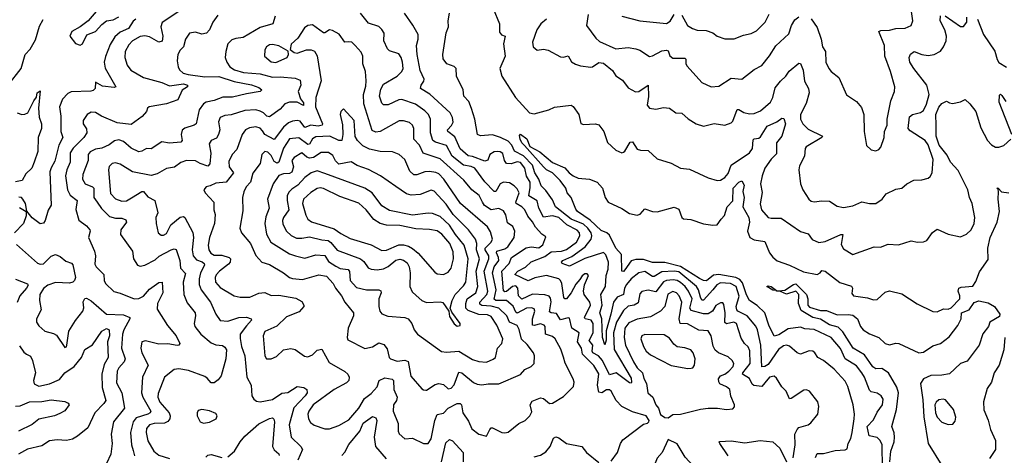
# Model space of a CAD drawing. Extents: x 1603745 to 1745082, y 385868 to 533966.
# Tile 354 of 646: x 1726261 to 1732660, y 418738 to 421572. Entities that reach past the tile are written whole.
import ezdxf

# ---------------------------------------------------------------- set-up
doc = ezdxf.new("R2010")
doc.units = 0

msp = doc.modelspace()

# ---------------------------------------------------------------- linework, layer by layer
at = {"layer": '0CON20XD'}
for points in [[(1727385.6, 421685), (1727186.4, 421553.6), (1727179.7, 421525), (1727192.6, 421465), (1727188, 421432), (1727165, 421426.4), (1727105, 421460.8), (1727075, 421467.9), (1727045, 421461.8), (1726995, 421434), (1726970.6, 421409.4), (1726945.8, 421365), (1726945.3, 421325), (1726958.8, 421275), (1726983.6, 421243.6), (1727065, 421195.6), (1727185, 421163.3), (1727235, 421140.8), (1727325, 421154.5), (1727351.4, 421145), (1727352.5, 421135), (1727316.7, 421113.3), (1727290, 421050), (1727215.9, 421024.1), (1727102.5, 421005), (1727092.9, 420997.1), (1727085.8, 420974.2), (1727057.8, 420942.2), (1726985, 420890.4), (1726895, 420900.8), (1726792.9, 420945), (1726755, 420968.5), (1726725, 420970.6), (1726700.8, 420955), (1726674, 420915), (1726673.8, 420895), (1726695, 420862.5), (1726697.8, 420835), (1726678.8, 420805), (1726607.8, 420735), (1726589.5, 420705), (1726590.3, 420645), (1726567.6, 420595), (1726559.3, 420555), (1726571.1, 420465), (1726590, 420430), (1726634.2, 420395), (1726626.1, 420336.1), (1726645, 420266.7), (1726695, 420230), (1726716.9, 420205), (1726720, 420195), (1726707.8, 420155), (1726748.6, 420065), (1726753.6, 420035), (1726750.3, 419980.3), (1726757.3, 419965), (1726808.9, 419915), (1726810, 419875), (1726818.5, 419855), (1726873.3, 419803.3), (1726915, 419793.1), (1727006.2, 419756.2), (1727035, 419758.2), (1727065, 419773.2), (1727105, 419818.7), (1727165, 419861.1), (1727187.1, 419865), (1727190.6, 419795), (1727156.9, 419725), (1727155, 419688.8), (1727222.9, 419582.9), (1727279.1, 419515), (1727302, 419465), (1727295.6, 419454.4), (1727285, 419452.2), (1727225, 419463.5), (1727165, 419460.8), (1727077.9, 419482.1), (1727054.6, 419475.4), (1727048.4, 419435), (1727054.2, 419405), (1727095.8, 419325), (1727060, 419245), (1727052.5, 419145), (1727061.8, 419115), (1727113.4, 419025), (1727109.2, 419015), (1727093.6, 419006.4), (1727018, 418982), (1726998.9, 418955), (1726980.5, 418885), (1726988.9, 418805), (1726999.6, 418769.6)], [(1729337.5, 421645), (1729380, 421545), (1729379.8, 421489.8), (1729392.7, 421472.7), (1729415.7, 421465), (1729405.3, 421415), (1729415.4, 421334.6), (1729380.9, 421255), (1729394.8, 421204.8), (1729482.9, 421065), (1729575, 420965.5), (1729605, 420959.2), (1729700, 420985), (1729737.3, 421002.7), (1729845.8, 421015.8), (1729857.9, 421007.9), (1729895.8, 420955), (1729907.5, 420897.5), (1729925, 420889.2), (1730004.1, 420894.1), (1730025, 420888), (1730057.3, 420845), (1730082.4, 420772.4), (1730135, 420723.3), (1730175, 420706.7), (1730185, 420710), (1730195, 420716.7), (1730228.8, 420775), (1730245, 420777.5), (1730275, 420730.6), (1730295, 420722.5), (1730345, 420720), (1730405, 420667.1), (1730495, 420638.9), (1730555, 420605.6), (1730615, 420600), (1730735, 420542.5), (1730795, 420525.7), (1730815, 420527.1), (1730845, 420544.5), (1730865, 420571.4), (1730886.2, 420625), (1731005, 420705.3), (1731023.8, 420733.8), (1731028.9, 420791.1), (1731035, 420797.5), (1731065, 420800.9), (1731075, 420810.4), (1731119.8, 420880.2), (1731181.9, 420908.1), (1731215, 420931.1), (1731228.4, 420928.4), (1731237.6, 420895), (1731214.4, 420815), (1731179.5, 420770.5), (1731180.1, 420699.9), (1731144.6, 420665.4), (1731104.7, 420605), (1731085.9, 420555), (1731075.3, 420505), (1731086.7, 420446.7), (1731074.6, 420374.6), (1731083.1, 420335), (1731125.4, 420285.4), (1731145, 420280), (1731210.8, 420280.8), (1731335, 420193.1), (1731385, 420178.6), (1731412.4, 420142.4), (1731455, 420123.3), (1731495, 420127.7), (1731598.8, 420175), (1731611.2, 420175), (1731601.1, 420108.9), (1731615, 420080.8), (1731675, 420043.8), (1731815, 420094.2), (1731855, 420092.5), (1731905, 420111.2), (1731973.6, 420106.4), (1732055, 420134), (1732096.1, 420123.9), (1732135, 420126.2), (1732156.7, 420135), (1732193.4, 420186.6), (1732225, 420210), (1732295, 420176.9), (1732375, 420160), (1732415, 420175.8), (1732445, 420204), (1732465, 420246.7), (1732469.2, 420285), (1732450.9, 420375), (1732433.5, 420415), (1732423.1, 420465), (1732361.4, 420591.4), (1732310.8, 420645), (1732289.5, 420689.5), (1732236.5, 420755), (1732217.3, 420815), (1732217.5, 420885), (1732214.7, 420955), (1732235, 421002.9), (1732255, 421026), (1732285, 421042.5), (1732305, 421030), (1732323, 421027), (1732375, 421036.7), (1732405, 421052.5), (1732436, 421025), (1732475.5, 420975), (1732507.4, 420867.4), (1732551.1, 420785), (1732577.7, 420757.7), (1732603.5, 420743.5), (1732625, 420742.5), (1732656.3, 420753.7), (1732702.9, 420795)], [(1731405, 421578), (1731445, 421520.8), (1731470, 421445), (1731479.2, 421395), (1731498.2, 421365), (1731501.1, 421295), (1731520.6, 421255), (1731535, 421235.8), (1731585, 421196.2), (1731635, 421083.3), (1731700.3, 421040.3), (1731731.3, 421001.3), (1731746.9, 420955), (1731750, 420845), (1731764.1, 420754.1), (1731795, 420726.2), (1731825, 420718.8), (1731845, 420726.7), (1731856.8, 420743.2), (1731879.2, 420805), (1731881.4, 420845), (1731899.1, 420885), (1731900, 420925), (1731922.9, 421045), (1731946, 421105), (1731949.2, 421135), (1731920.9, 421235), (1731883.8, 421335), (1731882.5, 421405), (1731844, 421495), (1731858, 421502), (1731915, 421503.8), (1731955, 421514.2), (1732015, 421516.6), (1732055.7, 421535), (1732066.2, 421563.8), (1732052.8, 421655)], [(1726185.5, 421145), (1726270, 421255), (1726297.3, 421345), (1726330.4, 421379.6), (1726365, 421440), (1726389.7, 421530.3), (1726413.3, 421573.3)], [(1727015.6, 421575), (1726997.9, 421562.1), (1726968.2, 421515), (1726915, 421490.9), (1726880.4, 421459.6), (1726848.5, 421411.5), (1726818.1, 421331.9), (1726811.2, 421295), (1726816.8, 421256.8), (1726885.7, 421135), (1726875, 421130), (1726800.4, 421140.4), (1726755, 421166), (1726750.8, 421125), (1726738.5, 421111.5), (1726723.5, 421106.5), (1726595, 421102.4), (1726575, 421092.1), (1726538.5, 421055), (1726519.3, 421005), (1726528.2, 420945), (1726529.6, 420845), (1726542.3, 420805), (1726514.8, 420755.2), (1726489, 420651), (1726465, 420608.1), (1726458, 420582), (1726466.4, 420365), (1726447.2, 420332.8), (1726427.5, 420265), (1726415, 420248.8), (1726395, 420244.2), (1726342.5, 420282.5), (1726306.7, 420326.7), (1726298.2, 420375), (1726282.5, 420405), (1726274, 420415), (1726255, 420417.1)], [(1726758.1, 421625), (1726706.4, 421563.6), (1726654.7, 421525.3), (1726599.2, 421495), (1726586.5, 421465), (1726625, 421416.6), (1726655, 421405.3), (1726670, 421415), (1726697.5, 421472.5), (1726754.8, 421495.2), (1726795, 421540.4), (1726825, 421563.5), (1726868.7, 421571.3), (1726905, 421590.6)], [(1727549.7, 421600.3), (1727515.5, 421555), (1727495, 421506), (1727476.1, 421483.9), (1727445, 421476.9), (1727405, 421490), (1727365, 421484.3), (1727338.2, 421445), (1727325.6, 421395), (1727305, 421374.4), (1727289.3, 421345), (1727285.3, 421305), (1727291.8, 421265), (1727300, 421245), (1727324.6, 421225), (1727355.4, 421215.4), (1727465, 421200.9), (1727555, 421202.8), (1727655, 421170.2), (1727767.8, 421147.8), (1727815, 421130.5), (1727834.2, 421115), (1727825.2, 421104.8), (1727735, 421089), (1727645, 421067.8), (1727581.5, 421068.5), (1727525, 421045.2), (1727473.8, 421036.2), (1727455.5, 421025), (1727428.7, 420985), (1727408.5, 420895), (1727395, 420884.6), (1727334, 420866), (1727317.5, 420852.5), (1727311.1, 420825), (1727316.7, 420785), (1727308.8, 420775), (1727235, 420768.4), (1727185, 420776.2), (1727115, 420732.2), (1727085, 420732.9), (1727054.1, 420715.9), (1727035, 420712.7), (1726985.2, 420735.2), (1726935, 420780.4), (1726905, 420790), (1726877, 420783), (1726843, 420757), (1726795, 420735.9), (1726755, 420729.4), (1726718.8, 420711.2), (1726705.5, 420695), (1726706.8, 420655), (1726671.1, 420565), (1726669.6, 420535), (1726686.9, 420505), (1726734.7, 420484.7), (1726743.8, 420475), (1726743.4, 420415), (1726765, 420385.4), (1726792.7, 420342.7), (1726845, 420291.4), (1726885, 420281.4), (1726925, 420281.5), (1726950.3, 420270.3), (1726955.5, 420255), (1726918.8, 420205), (1726915.6, 420175), (1726994.3, 420065), (1727000.9, 420015), (1727027.1, 419975), (1727045, 419969.3), (1727075, 419975.4), (1727141.3, 420008.7), (1727167.3, 420032.7), (1727245, 420073.8), (1727265, 420081.6), (1727277.7, 420077.7), (1727301.1, 420005), (1727307.1, 419955), (1727339.9, 419919.9), (1727323.4, 419865), (1727328.2, 419785), (1727350.5, 419730.5), (1727400.8, 419665), (1727404.5, 419645), (1727394.6, 419595), (1727399.2, 419575), (1727439.1, 419525), (1727505, 419469.4), (1727536.3, 419456.3), (1727578.6, 419451.4), (1727595, 419441.1), (1727605, 419423.8), (1727601.8, 419365), (1727570, 419255), (1727552, 419228), (1727525, 419208.5), (1727505, 419208.5), (1727480.6, 419240.6), (1727465, 419251.1), (1727359, 419289), (1727295, 419299.3), (1727264.2, 419295.8), (1727202.5, 419245), (1727160.8, 419139.2), (1727159.2, 419115), (1727172.5, 419082.5), (1727233.2, 419015), (1727239.7, 418995), (1727237.3, 418975), (1727223.3, 418956.7), (1727202.5, 418947.5), (1727136.2, 418943.8), (1727104.8, 418935.2), (1727085, 418912), (1727084.1, 418885.9), (1727095, 418832.5), (1727133.7, 418763.7), (1727165, 418739.6), (1727235, 418716.5)], [(1727921.8, 421595), (1727906, 421545), (1727825, 421522), (1727714.2, 421455.8), (1727665, 421450), (1727639.2, 421440.8), (1727614.6, 421415), (1727600, 421365), (1727597.3, 421325), (1727607.2, 421295), (1727627.5, 421265), (1727656.9, 421245), (1727715, 421227.4), (1727825, 421220.2), (1727905, 421198.3), (1727955, 421200.7), (1728051.8, 421191.8), (1728085, 421178.8), (1728087.5, 421145), (1728071.2, 421105), (1728086.5, 421056.5), (1728105, 421031.2), (1728105.4, 421014.6), (1728065.5, 421035.5), (1728015, 421035.3), (1727985, 421024.7), (1727955, 420990.4), (1727885, 420940.4), (1727867.8, 420945), (1727846.2, 420965), (1727825, 420977.7), (1727795, 420984.6), (1727725, 420980.9), (1727635, 420953.4), (1727595, 420948.7), (1727564, 420935), (1727553.4, 420906.6), (1727562.6, 420855), (1727554.4, 420825.6), (1727539.7, 420800.3), (1727505.8, 420785), (1727493.5, 420765), (1727503.8, 420703.8), (1727496.1, 420633.9), (1727485, 420618.8), (1727435.3, 420635.3), (1727404.7, 420654.7), (1727345, 420656.7), (1727307.6, 420642.4), (1727267.1, 420612.9), (1727215, 420603.6), (1727155, 420570), (1727115, 420558.2), (1726995, 420582.8), (1726915, 420632.8), (1726885, 420641.2), (1726862.7, 420637.3), (1726843.4, 420616.6), (1726839.3, 420595), (1726851.5, 420441.5), (1726885, 420405.9), (1726925, 420390.6), (1726955, 420393.4), (1726987.4, 420412.6), (1727055, 420453.3), (1727065, 420453.1), (1727095, 420418.8), (1727139.6, 420395), (1727160, 420315), (1727145.6, 420285), (1727147.5, 420245), (1727162.2, 420185), (1727180.9, 420170.9), (1727195, 420169.5), (1727215, 420180), (1727243.2, 420236.8), (1727305, 420286.9), (1727325, 420292.5), (1727335, 420284), (1727386.3, 420186.3), (1727390.5, 420155), (1727382.2, 420075), (1727388.9, 420035), (1727409.5, 420009.5), (1727446.7, 419996.7), (1727461.2, 419985), (1727462.5, 419975), (1727437.2, 419925), (1727426.8, 419885), (1727428.2, 419848.2), (1727440.7, 419815), (1727501.3, 419735), (1727535.3, 419655.3), (1727564.3, 419615), (1727615, 419610.3), (1727685, 419633.9), (1727735, 419637.1), (1727765, 419625.7), (1727766.9, 419616.9), (1727735, 419580.7), (1727694.5, 419525.5), (1727693.2, 419496.8), (1727702.2, 419445), (1727723.9, 419385), (1727737.5, 419245), (1727765.7, 419195), (1727770.6, 419125), (1727782.8, 419102.8), (1727800.2, 419090.2), (1727825, 419085.4), (1727905, 419100), (1727965, 419142.7), (1728005, 419146.9), (1728065, 419185.7), (1728108.3, 419178.3), (1728128, 419165), (1728128.9, 419145), (1728116.2, 419125), (1728042.8, 419047.2), (1728011.6, 418935), (1728025.5, 418855), (1728089.4, 418795), (1728098.6, 418775), (1728068.2, 418705)], [(1730105, 418700), (1730146.7, 418755), (1730165.5, 418815), (1730180.7, 418839.3), (1730315, 418941.2), (1730342.5, 418947.5), (1730350, 418955), (1730352.5, 418965), (1730332.5, 418995), (1730245, 419021.5), (1730175.6, 419055), (1730138.6, 419095), (1730106, 419155), (1730095, 419164.2), (1730075, 419163.5), (1730045, 419144.6), (1730025, 419149.1), (1730016.1, 419195), (1730025, 419268), (1729992.6, 419322.6), (1729920, 419395), (1729913.3, 419435), (1729885.9, 419475), (1729897.1, 419535), (1729848.9, 419565), (1729835, 419630), (1729825, 419632.7), (1729775, 419618.2), (1729750.9, 419660.9), (1729714.4, 419664.4), (1729705, 419671.4), (1729715.2, 419735.2), (1729711, 419761), (1729702.8, 419772.8), (1729675, 419781.4), (1729595, 419786.8), (1729525, 419752.9), (1729502.3, 419775), (1729499.5, 419825), (1729485, 419841.2), (1729465, 419835.2), (1729425, 419803.8), (1729415, 419800.8), (1729405, 419807.3), (1729395.6, 419935), (1729441.9, 419985), (1729457.3, 420025), (1729552.5, 420087.5), (1729585, 420093), (1729635, 420087.4), (1729661.9, 420108.1), (1729680, 420160), (1729655, 420177.5), (1729612.7, 420222.7), (1729595, 420257.7), (1729562.8, 420292.8), (1729544, 420334), (1729524, 420354), (1729487.7, 420375), (1729485.4, 420385.4), (1729506.9, 420445), (1729495, 420471.1), (1729475, 420490.5), (1729445, 420510), (1729405, 420514.5), (1729385, 420503.3), (1729355.2, 420454.8), (1729345, 420453.8), (1729285, 420516.4), (1729219.3, 420605), (1729195, 420617.4), (1729145, 420626.1), (1729072, 420685), (1729034.3, 420754.3), (1728964.3, 420774.3), (1728947.1, 420785), (1728931, 420835), (1728930.6, 420925), (1728917.2, 420955), (1728895, 420978.2), (1728833, 421023), (1728745, 421052.5), (1728725, 421050.7), (1728655, 421017.3), (1728625, 421017.1), (1728615, 421028.8), (1728600.3, 421075), (1728608.9, 421118.9), (1728625, 421152.2), (1728715.3, 421204.7), (1728745.7, 421234.3), (1728754.6, 421255), (1728750, 421295), (1728741.2, 421325), (1728725, 421348.9), (1728665, 421370), (1728651.3, 421381.3), (1728627.7, 421435), (1728629.6, 421485), (1728615, 421508.6), (1728595, 421526.9), (1728529.2, 421549.2), (1728477.1, 421615)], [(1729901.7, 419881.7), (1729875, 419851.1), (1729844.6, 419795), (1729815, 419755.4), (1729805, 419756.4), (1729798.2, 419765), (1729783.7, 419855), (1729775.9, 419875.9), (1729765, 419885.8), (1729685, 419906.7), (1729608.5, 419891.5), (1729565, 419871.8), (1729480, 419915), (1729499.1, 419935), (1729549.2, 419960.8), (1729585, 419996), (1729675, 420031.7), (1729715, 420062.2), (1729782, 420065), (1729815, 420076.9), (1729880.3, 420125), (1729901.6, 420165), (1729900.3, 420185), (1729885, 420203.1), (1729817.5, 420237.5), (1729765, 420285.1), (1729725, 420295.9), (1729665, 420286.7), (1729634.3, 420345), (1729624, 420394), (1729570.4, 420425), (1729579.1, 420479.1), (1729579.6, 420515), (1729554, 420554), (1729544.4, 420605), (1729515, 420641.9), (1729495, 420647.4), (1729455, 420633.2), (1729425.6, 420635.6), (1729411.4, 420655), (1729400.5, 420700.5), (1729385, 420711.4), (1729365, 420714.7), (1729345, 420711.2), (1729316.7, 420695), (1729302.7, 420657.3), (1729285, 420651.3), (1729205, 420682.7), (1729175, 420686.4), (1729125, 420730.7), (1729088.8, 420808.8), (1729044.5, 420845), (1729040.9, 420855), (1729067.5, 420882.5), (1729078.5, 420905), (1729074.6, 420935), (1729058.7, 420965), (1728926.8, 421086.8), (1728865.6, 421125), (1728870, 421145), (1728888.5, 421171.5), (1728889.1, 421185), (1728865, 421240.8), (1728843.5, 421345), (1728839.4, 421405), (1728851.7, 421445), (1728850.6, 421475), (1728816.3, 421536.3), (1728762.5, 421615)], [(1730071.9, 419908.1), (1730085, 419948.8), (1730088.8, 419995), (1730071.2, 420041.2), (1730055, 420057.8), (1729935, 420018.8), (1729835, 419967.7), (1729786.9, 419985), (1729783.3, 419995), (1729791.1, 420005), (1729849.8, 420030.2), (1729936.8, 420093.2), (1729975.9, 420145), (1729980.7, 420165), (1729974.8, 420185), (1729954.3, 420215), (1729925, 420241.9), (1729844.3, 420274.3), (1729742.8, 420355), (1729725, 420399.7), (1729681.3, 420461.3), (1729651.1, 420491.1), (1729636.2, 420535), (1729608.9, 420575), (1729593.1, 420625), (1729535, 420686.7), (1729477.1, 420717.1), (1729458.7, 420755), (1729435, 420780.5), (1729386, 420806), (1729335, 420823.1), (1729255.5, 420815.5), (1729236, 420825), (1729220, 420925), (1729198.2, 420995), (1729179.4, 421039.4), (1729147.3, 421075), (1729143.6, 421115), (1729100.5, 421205), (1729098, 421255), (1729085, 421267.5), (1729038, 421285), (1729013.6, 421316.4), (1729011.2, 421345), (1729033.2, 421486.8), (1729049.2, 421525), (1729045.7, 421565), (1729055.6, 421615)], [(1729684.5, 421575), (1729648.2, 421545), (1729623.1, 421506.9), (1729594.4, 421425), (1729599.2, 421395), (1729625, 421373.8), (1729665, 421380), (1729696.1, 421373.9), (1729775, 421330.8), (1729795, 421328.6), (1729825, 421335.8), (1729848.3, 421298.3), (1729873.2, 421283.2), (1729905, 421272.5), (1729973.6, 421263.6), (1729985, 421265.5), (1730025, 421293.3), (1730055, 421288.9), (1730115, 421240.8), (1730135.6, 421205.6), (1730178, 421178), (1730215, 421128.6), (1730263.1, 421103.1), (1730285, 421104.4), (1730345.6, 421145.6), (1730347.2, 421072.8), (1730339.2, 421015), (1730355, 420996.2), (1730395, 420990), (1730445, 421000.4), (1730485, 420997.1), (1730525, 420966.2), (1730565, 420963.3), (1730605, 420926), (1730656.7, 420895), (1730705, 420879.2), (1730775, 420895.7), (1730845, 420885.8), (1730885, 420900), (1730895, 420911.2), (1730925, 420986.7), (1730935, 420988.2), (1730967.6, 420967.6), (1731005, 420959.3), (1731035, 420961.8), (1731075, 420978.5), (1731141.8, 421035), (1731156.1, 421065), (1731172, 421128), (1731205, 421171.5), (1731240.6, 421205), (1731263, 421237), (1731325, 421290), (1731335, 421287.5), (1731353.1, 421243.1), (1731361.8, 421171.8), (1731388.1, 421125), (1731392.2, 421095), (1731373.1, 421026.9), (1731334.7, 420955), (1731334.7, 420925), (1731350, 420895), (1731385, 420859.5), (1731478.8, 420815), (1731473.8, 420805), (1731372, 420745), (1731365.7, 420734.3), (1731361.4, 420685), (1731328.3, 420621.7), (1731325.8, 420595), (1731335.7, 420505), (1731351.4, 420465), (1731388.9, 420405), (1731405, 420391.8), (1731425, 420386.5), (1731475, 420393.1), (1731525, 420390.9), (1731575, 420358.1), (1731615, 420349.4), (1731675, 420361.4), (1731735, 420386), (1731785, 420375.8), (1731824.3, 420375.7), (1731865.7, 420405), (1731891.7, 420438.3), (1731955, 420469.4), (1731995, 420476), (1732027, 420503), (1732072.1, 420527.9), (1732125, 420530), (1732165, 420540), (1732178.8, 420551.2), (1732191.1, 420575), (1732197.2, 420662.8), (1732165, 420757.8), (1732145, 420785.2), (1732048.4, 420848.4), (1732035.4, 420865), (1732045, 420940.6), (1732064.1, 420955.9), (1732115, 420968.4), (1732135, 420981.5), (1732155, 421021.9), (1732172.4, 421085), (1732157.6, 421145), (1732071.3, 421255), (1732047.3, 421295), (1732041.5, 421325), (1732051.7, 421348.3), (1732075, 421364.2), (1732125, 421345.5), (1732165, 421338.1), (1732205, 421344.4), (1732245, 421368.2), (1732265.9, 421395), (1732283.3, 421435), (1732284.2, 421465), (1732273.6, 421506.4), (1732244.4, 421565), (1732245, 421596.2)], [(1729956.2, 421605), (1729945.8, 421535), (1730005, 421451.4), (1730030.5, 421430.5), (1730135, 421382.1), (1730215, 421391.3), (1730265, 421382.7), (1730292.6, 421372.6), (1730355, 421332.9), (1730375, 421336), (1730435, 421368.9), (1730465, 421374), (1730475, 421370), (1730487.2, 421337.2), (1730505, 421321.8), (1730585, 421320.8), (1730590.8, 421315), (1730591.4, 421285), (1730598.5, 421268.5), (1730695, 421163.6), (1730755, 421135.5), (1730805, 421138.9), (1730885, 421191.1), (1730955, 421185.7), (1731035, 421246.9), (1731085, 421274.3), (1731135, 421336.7), (1731175, 421401.5), (1731260.9, 421479.1), (1731277.1, 421535), (1731299.8, 421570.2), (1731325, 421590.8)], [(1730174.6, 421594.6), (1730292.5, 421565), (1730465, 421547.2), (1730488.2, 421561.8), (1730515.2, 421604.8)], [(1730565, 421600.6), (1730601.9, 421535), (1730633.7, 421513.7), (1730664.7, 421504.7), (1730721.9, 421501.9), (1730765, 421486.9), (1730793.8, 421465), (1730845, 421447.5), (1730905, 421447.3), (1730965, 421470.8), (1731015, 421481.5), (1731049.5, 421500.5), (1731105.5, 421555), (1731132.2, 421607.8)], [(1732275, 421597.1), (1732375, 421528.6), (1732395, 421526.9), (1732416.1, 421555), (1732417.8, 421587.8)], [(1732485.8, 421575.8), (1732525.9, 421475), (1732597.8, 421367.8), (1732612.9, 421312.9), (1732625, 421292.7), (1732675, 421262.7)], [(1728885, 418814.2), (1728915, 418814.3), (1728935, 418844), (1728959.6, 418965), (1728975, 419003.3), (1729015, 419011.8), (1729046.8, 419045), (1729105.4, 419075.4), (1729124.5, 419074.5), (1729131.9, 419065), (1729141.8, 419015), (1729179.1, 418959.1), (1729199.3, 418909.3), (1729244.5, 418874.5), (1729295, 418861.2), (1729316, 418905), (1729324.5, 418915.5), (1729335, 418917.1), (1729395, 418887.1), (1729415, 418882.9), (1729435, 418887.5), (1729505, 418945.5), (1729546, 418965), (1729576, 418995), (1729588.7, 419021.3), (1729579.2, 419065), (1729590.9, 419089.1), (1729645, 419112.2), (1729665, 419106.7), (1729705, 419075.5), (1729725, 419076.5), (1729795, 419120), (1729860, 419185), (1729863.9, 419213.9), (1729858, 419235), (1729807.2, 419337.2), (1729796.6, 419376.6), (1729779.2, 419429.2), (1729742.2, 419495), (1729725, 419510.5), (1729679.2, 419525), (1729677.2, 419575), (1729670.5, 419585), (1729645, 419592.5), (1729605, 419581.2), (1729593.9, 419585), (1729594.2, 419625.8), (1729608.8, 419675), (1729605, 419690.8), (1729586.6, 419696.6), (1729555, 419694.7), (1729495, 419662), (1729485, 419669.3), (1729467.9, 419707.9), (1729424.6, 419744.6), (1729355, 419744.4), (1729345, 419753.5), (1729357, 419815), (1729334.1, 419925), (1729345.3, 419964.7), (1729374.4, 420005), (1729372.8, 420025), (1729359.6, 420055), (1729361.9, 420065), (1729415, 420081.5), (1729434.7, 420095), (1729475.3, 420155), (1729479.6, 420195), (1729466.9, 420226.9), (1729431, 420251), (1729421.6, 420301.6), (1729405, 420327.3), (1729375, 420343.5), (1729325, 420333.9), (1729282.4, 420362.4), (1729268.3, 420385), (1729248.2, 420428.2), (1729200.4, 420465), (1729147.1, 420527.1), (1728995, 420666.1), (1728883.8, 420703.8), (1728859.1, 420755), (1728822.2, 420795), (1728823.1, 420865), (1728814.5, 420885), (1728795, 420902.3), (1728755, 420914.7), (1728726.7, 420913.3), (1728605, 420844.1), (1728575, 420840.3), (1728551.8, 420851.8), (1728498.3, 421025), (1728495.3, 421085), (1728511.3, 421138.7), (1728513.8, 421173.8), (1728508.2, 421235), (1728491.9, 421285), (1728490.8, 421335), (1728479.7, 421359.7), (1728442.5, 421405), (1728420, 421425), (1728401.2, 421428.8), (1728375, 421426.2), (1728336.9, 421476.9), (1728295, 421501.2), (1728275, 421506.7), (1728245, 421486.2), (1728235, 421486.2), (1728165, 421539.2), (1728135, 421534.2), (1728111.3, 421518.7), (1728067.9, 421452.1), (1728025, 421411.9), (1728018.3, 421378.3), (1728045, 421359.2), (1728065, 421354), (1728125, 421375.7), (1728155, 421375.8), (1728176.6, 421366.6), (1728195, 421336.7), (1728220.9, 421175), (1728186, 421065), (1728183.4, 421005), (1728229.1, 420895), (1728227.9, 420885), (1728201.5, 420878.5), (1728154.3, 420885.7), (1728115, 420870.6), (1728085, 420910.7), (1728065, 420916.7), (1728035, 420912), (1728009.2, 420900.8), (1727976.7, 420873.3), (1727915, 420793.1), (1727854.9, 420824.9), (1727839.2, 420849.2), (1727825, 420867.1), (1727795, 420874.1), (1727755, 420869.1), (1727729.6, 420855), (1727706.7, 420825), (1727672.3, 420727.7), (1727642.5, 420695), (1727621.3, 420648.7), (1727622.8, 420615), (1727651.8, 420575), (1727604.3, 420515.7), (1727535, 420507.9), (1727500, 420490), (1727473.3, 420485), (1727458.8, 420465), (1727466.2, 420445), (1727522.9, 420385), (1727522.2, 420335), (1727532.7, 420305), (1727527.7, 420245), (1727494.7, 420155), (1727487.1, 420105), (1727491.6, 420075), (1727503.9, 420053.9), (1727525, 420040.4), (1727575, 420040.6), (1727622, 420025), (1727631.1, 420015), (1727628.9, 419995), (1727618.7, 419981.3), (1727559.1, 419935), (1727538.3, 419911.7), (1727530.8, 419895), (1727534, 419865), (1727565, 419830.4), (1727655, 419774.4), (1727695, 419766.5), (1727756.9, 419766.9), (1727815, 419791.8), (1727855, 419797.9), (1727895, 419776.8), (1727945, 419779.2), (1728055, 419759.6), (1728095, 419739.2), (1728108.6, 419715), (1728107.5, 419705), (1728077.8, 419672.2), (1727995, 419639.1), (1727932.1, 419577.9), (1727855, 419544.2), (1727842.9, 419515), (1727854.2, 419384.2), (1727866.2, 419366.2), (1727895.4, 419364.6), (1727930, 419380), (1727976.9, 419423.1), (1728022.6, 419432.6), (1728051.2, 419425), (1728112, 419382), (1728135, 419378.2), (1728165, 419391.2), (1728195, 419422.2), (1728225, 419429.2), (1728272.4, 419342.4), (1728375, 419282.9), (1728393.6, 419265), (1728402.3, 419245), (1728399.6, 419225), (1728385, 419208.9), (1728305, 419166.5), (1728168.8, 419065), (1728140, 419025), (1728133.3, 419005), (1728137.7, 418975), (1728151.7, 418951.7), (1728175, 418933.3), (1728245, 418910.5), (1728275, 418910), (1728335, 418932.3), (1728401, 418969), (1728465.3, 419045), (1728502.6, 419107.4), (1728545, 419140.7), (1728585, 419183.8), (1728597.8, 419225), (1728635, 419241.4), (1728682.4, 419232.4), (1728690.8, 419225), (1728692, 419165), (1728714.1, 419115), (1728710.9, 419095), (1728691.1, 419065), (1728687.9, 419025), (1728721.4, 418945), (1728721.4, 418895), (1728727.9, 418877.9), (1728765, 418845.6), (1728815, 418849.4), (1728885, 418814.2)], [(1727925, 421292.9), (1727998.8, 421325), (1728008, 421345), (1728006.2, 421366.2), (1727945, 421401.9), (1727905, 421410.9), (1727885, 421408.9), (1727865.5, 421395), (1727854.5, 421375), (1727853.1, 421335), (1727895, 421296.9), (1727925, 421292.9)], [(1726245, 420966.7), (1726275, 420956), (1726295, 420956.2), (1726313.3, 420965), (1726353.1, 421045), (1726371.3, 421068.7), (1726373.9, 421095), (1726395, 421108.8), (1726383.3, 420996.7), (1726388.3, 420938.3), (1726404, 420895), (1726402.5, 420865), (1726380.6, 420805), (1726378.9, 420715), (1726354.6, 420645), (1726339.2, 420605), (1726300.2, 420569.8), (1726277.5, 420525), (1726235, 420517.9)], [(1732710, 420825), (1732627.7, 421035), (1732629.7, 421080.3), (1732635, 421088), (1732645, 421077.8), (1732670.1, 421040.1)], [(1728901.7, 419161.7), (1728905, 419162), (1728961.8, 419198.2), (1728985, 419203.8), (1729015, 419198.6), (1729045, 419169.5), (1729065, 419174.5), (1729085, 419196), (1729115, 419277.8), (1729135, 419273.6), (1729210.8, 419210.8), (1729235, 419199.5), (1729265, 419195.6), (1729305, 419203.5), (1729375, 419202.7), (1729516.2, 419263.8), (1729544.5, 419295.5), (1729586.2, 419315), (1729604.2, 419335), (1729606.4, 419385), (1729601.1, 419405), (1729558.8, 419458.8), (1729522.6, 419492.6), (1729507.2, 419557.2), (1729495, 419581.8), (1729445, 419604.7), (1729426.7, 419645), (1729375.3, 419695.3), (1729325, 419707.8), (1729265, 419711.8), (1729251.9, 419721.9), (1729252.4, 419735), (1729297.3, 419785), (1729303.8, 419805), (1729279.4, 419935), (1729310.3, 420015), (1729309.4, 420035), (1729286.8, 420075), (1729287.3, 420085), (1729325.9, 420125), (1729333.3, 420145), (1729321.5, 420191.5), (1729301.2, 420225), (1729127, 420377), (1729018.3, 420535), (1728985, 420568.1), (1728965, 420578), (1728925, 420584.8), (1728895, 420581), (1728842.2, 420562.2), (1728822.4, 420562.4), (1728795.9, 420585.9), (1728765, 420662.9), (1728728.6, 420695), (1728685, 420711.5), (1728605, 420713.7), (1728535, 420729.2), (1728492.1, 420752.1), (1728456.8, 420786.8), (1728441.5, 420811.5), (1728434.6, 420915), (1728365, 420991.2), (1728348, 420975), (1728344.3, 420955), (1728358.2, 420888.2), (1728361.7, 420825), (1728354.6, 420785.4), (1728335, 420785.8), (1728276.2, 420815), (1728185, 420809.8), (1728165, 420797.1), (1728145, 420761.4), (1728135, 420758.9), (1728075, 420803.6), (1728015, 420796.1), (1727975.6, 420735), (1727945.5, 420644.5), (1727935, 420637.6), (1727915, 420648.2), (1727895, 420687.9), (1727875, 420710), (1727855, 420714.5), (1727834.7, 420695.3), (1727823.8, 420636.2), (1727775.8, 420574.2), (1727761.5, 420515), (1727732.5, 420485), (1727718.8, 420451.2), (1727709.6, 420415), (1727712.2, 420327.8), (1727693.1, 420215), (1727702.9, 420185), (1727761.5, 420115), (1727795, 420038.1), (1727835, 419993.3), (1727885, 419979.6), (1727975.6, 419925), (1728015, 419893.8), (1728035, 419887.2), (1728099.2, 419880.8), (1728205, 419911.5), (1728255, 419903.8), (1728298.5, 419855), (1728314.4, 419824.4), (1728353.5, 419775), (1728373.4, 419733.4), (1728431.1, 419665), (1728430.9, 419645), (1728395.4, 419565), (1728388.9, 419505), (1728395, 419488), (1728505, 419432.9), (1728555, 419444.3), (1728595, 419469.6), (1728628.1, 419458.1), (1728650.2, 419430.2), (1728662.9, 419375), (1728671.2, 419365), (1728715, 419350.5), (1728765, 419357.2), (1728785, 419347.8), (1728803.4, 419253.4), (1728875, 419171.2), (1728885, 419163.3), (1728901.7, 419161.7)], [(1731869.4, 418655), (1731865.9, 418805), (1731853.1, 418833.1), (1731835, 418852.7), (1731781.9, 418865), (1731769.2, 418925), (1731810.8, 418969.2), (1731835, 419017.5), (1731869.4, 419065), (1731872.4, 419102.4), (1731859.2, 419125), (1731835, 419141.9), (1731795, 419151.5), (1731785, 419160.6), (1731752.4, 419245), (1731735, 419274.6), (1731699.4, 419319.4), (1731625.7, 419365.7), (1731595, 419432.9), (1731534.6, 419505), (1731425, 419556.1), (1731365, 419561.1), (1731335, 419570.9), (1731255, 419560.3), (1731195, 419521.1), (1731165, 419513.5), (1731129.2, 419585), (1731104.3, 419664.3), (1731055, 419712.4), (1731004.4, 419744.4), (1730985, 419782.1), (1730959, 419859), (1730941.8, 419881.8), (1730915, 419894.4), (1730805, 419913.8), (1730770.9, 419909.1), (1730725, 419873.7), (1730705, 419876), (1730678.8, 419888.8), (1730555.9, 419965.9), (1730455, 419991.5), (1730375, 419991.6), (1730315, 420012), (1730265, 420011.7), (1730235, 420002.6), (1730195, 419944), (1730185, 419932.7), (1730175.7, 419935.7), (1730173.4, 420043.4), (1730135.2, 420085.2), (1730095, 420169.2), (1730076.1, 420186.1), (1730040.9, 420200.9), (1729967.9, 420267.9), (1729885.7, 420325), (1729875, 420338.8), (1729844.4, 420415), (1729820, 420445), (1729810.6, 420475), (1729774.7, 420524.7), (1729725, 420575.4), (1729685, 420596), (1729665, 420614.1), (1729542.4, 420752.4), (1729525, 420770.7), (1729514.7, 420795), (1729510.5, 420819.5), (1729515, 420828), (1729557.2, 420797.2), (1729576.6, 420746.6), (1729642.7, 420712.7), (1729725, 420642.5), (1729805, 420607.1), (1729831.9, 420575), (1729859.2, 420555), (1729891.8, 420541.8), (1729965, 420533.3), (1730015, 420515.8), (1730049.4, 420475), (1730065.8, 420415), (1730086.2, 420385), (1730175, 420342.7), (1730225, 420310), (1730275, 420300.5), (1730292.9, 420307.1), (1730325, 420341.2), (1730375, 420324), (1730405, 420322), (1730515, 420352.5), (1730545, 420340), (1730564.2, 420285), (1730575.8, 420275.8), (1730622.4, 420272.4), (1730705, 420243.8), (1730765, 420235.6), (1730795, 420238), (1730820.8, 420275), (1730841.3, 420298.7), (1730859.8, 420355), (1730896.1, 420393.9), (1730897.2, 420475), (1730935, 420515.5), (1730955, 420524.3), (1730968.8, 420495), (1730960.9, 420455), (1730970.7, 420415), (1730960.8, 420355), (1731000.6, 420285), (1731003.3, 420255), (1730991.8, 420195), (1731006.9, 420155), (1731035, 420138.8), (1731105, 420129.4), (1731135, 420054.2), (1731156.2, 420026.2), (1731185, 420003.6), (1731265, 419975.4), (1731355, 419930.9), (1731445, 419914.2), (1731464, 419925), (1731475, 419940), (1731495, 419936.2), (1731591.8, 419861.8), (1731667.1, 419837.1), (1731673.5, 419825), (1731669.7, 419789.7), (1731681.2, 419775), (1731771.5, 419761.5), (1731809.5, 419749.5)], [(1729295, 419344.6), (1729337.8, 419362.2), (1729352.9, 419375), (1729367.3, 419435), (1729394.1, 419465.9), (1729401.5, 419495), (1729362.8, 419585), (1729325, 419640.7), (1729302.2, 419652.2), (1729245, 419654), (1729175, 419680), (1729161.7, 419695), (1729161.2, 419725), (1729169.8, 419755), (1729225.7, 419794.3), (1729239.7, 419835), (1729228.8, 419935), (1729249.4, 420015), (1729229.7, 420075), (1729232.7, 420115), (1729223.8, 420143.8), (1729177.2, 420205), (1729077.8, 420305), (1729032.5, 420372.5), (1728955, 420455.6), (1728935, 420463.3), (1728865, 420434.6), (1728805, 420429.2), (1728775, 420439.6), (1728705.8, 420485.8), (1728606.3, 420556.3), (1728528, 420598), (1728455, 420623.1), (1728416.1, 420646.1), (1728335, 420632.3), (1728314.2, 420654.2), (1728297.4, 420687.4), (1728267.3, 420707.3), (1728221.6, 420708.4), (1728170.5, 420675), (1728145, 420670.2), (1728126.5, 420676.5), (1728095, 420705.7), (1728044.4, 420675.6), (1728030.9, 420655), (1728041, 420615), (1728030.4, 420579.6), (1728015, 420570.6), (1727975, 420569.6), (1727945, 420559.2), (1727909.6, 420505), (1727872.2, 420405), (1727881.8, 420345), (1727860.9, 420289.1), (1727854.2, 420245), (1727865.7, 420175.7), (1727894.5, 420125), (1728015, 420048.7), (1728053.8, 420035), (1728115, 420020.8), (1728185, 420042), (1728245, 420038.5), (1728268.9, 419998.9), (1728315, 419968.1), (1728345, 419953.1), (1728396.8, 419946.8), (1728403.8, 419933.8), (1728408.1, 419875), (1728449.2, 419829.2), (1728515, 419814.2), (1728594.4, 419814.4), (1728608.5, 419808.5), (1728610.6, 419795), (1728595.3, 419755), (1728594.6, 419705), (1728601.5, 419675), (1728615, 419658.9), (1728653.3, 419643.3), (1728765, 419634), (1728785, 419624.6), (1728810.9, 419595), (1728824.4, 419555), (1728847.1, 419525), (1729003.7, 419413.7), (1729035, 419407.8), (1729115, 419416), (1729205, 419360.8), (1729245, 419347.7), (1729295, 419344.6)], [(1729105, 419578.8), (1729125, 419582.5), (1729123.3, 419595), (1729068.8, 419668.8), (1729060, 419695), (1729071.1, 419745), (1729090.8, 419785), (1729145, 419839.6), (1729160.5, 419865), (1729176, 420015), (1729150.8, 420105), (1729093.4, 420175), (1729054.9, 420234.9), (1728995, 420290.5), (1728945, 420311.6), (1728915, 420314.1), (1728815, 420300.8), (1728665, 420331.1), (1728615, 420360), (1728551.8, 420445), (1728505, 420475.3), (1728245, 420571.1), (1728195, 420588.2), (1728155, 420575.8), (1728115, 420545.3), (1728069.1, 420495), (1728029.8, 420470.2), (1728010.7, 420449.3), (1728000.6, 420425), (1727998.6, 420395), (1728009.5, 420335), (1727975.8, 420285), (1727969.2, 420265), (1727972, 420242), (1727996.2, 420195), (1728025, 420166.8), (1728061.3, 420151.3), (1728095, 420150.3), (1728145, 420159.5), (1728225, 420139.1), (1728265.4, 420135.4), (1728283, 420123), (1728325, 420071.9), (1728476.3, 420016.3), (1728498, 419998), (1728525, 419957.8), (1728545, 419948.8), (1728584.6, 419944.6), (1728625, 419950), (1728655, 419965.3), (1728705, 420007.3), (1728732.8, 420012.8), (1728755, 420006.5), (1728778.9, 419988.9), (1728793.5, 419965), (1728798.9, 419925), (1728796.7, 419835), (1728812, 419802), (1728837.2, 419777.2), (1728874, 419745), (1728905, 419731.1), (1728995, 419736.9), (1729010.9, 419730.9), (1729050, 419675), (1729055, 419640), (1729085, 419593.8), (1729105, 419578.8)], [(1729015, 419914.4), (1729045, 419928.5), (1729065, 419955.8), (1729081.4, 420015), (1729078.2, 420061.8), (1729056.1, 420116.1), (1729005, 420177.1), (1728975, 420197.2), (1728925, 420206.7), (1728835, 420211), (1728732.3, 420232.3), (1728645, 420234.3), (1728605, 420246.7), (1728562.7, 420272.7), (1728514.1, 420335), (1728465, 420378), (1728342.5, 420422.5), (1728235, 420474.2), (1728215, 420477.4), (1728195, 420472.6), (1728153.3, 420446.7), (1728105.9, 420405), (1728098.9, 420375), (1728120.6, 420300.6), (1728134.8, 420274.8), (1728157.2, 420257.2), (1728305, 420210.5), (1728349.3, 420180.7), (1728408.1, 420148.1), (1728545, 420107.8), (1728615, 420071.2), (1728645, 420073.1), (1728725, 420107.3), (1728755, 420107.1), (1728788.1, 420098.1), (1728815, 420083.9), (1728851.8, 420051.8), (1728959.1, 419929.1), (1728975, 419918.6), (1729015, 419914.4)], [(1731809.5, 419749.5), (1731835, 419751.4), (1731885, 419799.2), (1731915, 419806.9), (1731995, 419787.5), (1732093.8, 419723.8), (1732195, 419672.5), (1732225, 419671.2), (1732265, 419690), (1732295, 419689.2), (1732315, 419698), (1732370.8, 419755), (1732372.2, 419775), (1732361.1, 419805), (1732365.4, 419824.6), (1732378.9, 419831.1), (1732455, 419838.1), (1732475, 419868.8), (1732499.5, 419930.5), (1732555, 420011.2), (1732553.6, 420085), (1732567.5, 420155), (1732614.2, 420255), (1732630, 420325), (1732620, 420405), (1732623, 420453), (1732620, 420470), (1732612.5, 420475), (1732620, 420475), (1732641.2, 420451.2), (1732690, 420445)], [(1726259.8, 420349.8), (1726303, 420323), (1726304, 420295), (1726286, 420245), (1726227.5, 420185)], [(1726239.8, 420109.8), (1726376.9, 419986.9), (1726395, 419981.2), (1726416.6, 419983.4), (1726465, 420033.1), (1726494.3, 420044.3), (1726525, 420031.4), (1726560.2, 420000.2), (1726597, 419987), (1726607.2, 419977.2), (1726624.4, 419895), (1726617.5, 419875), (1726606, 419865), (1726585, 419858.5), (1726495, 419862.8), (1726444.8, 419845.2), (1726415, 419822.9), (1726393.2, 419785), (1726389.7, 419745), (1726400, 419685), (1726371.5, 419625), (1726370, 419605), (1726385, 419579.2), (1726425, 419545.6), (1726480.6, 419530.6), (1726499.5, 419519.5), (1726555, 419438.8), (1726565, 419444), (1726568.5, 419455), (1726580, 419545), (1726623.1, 419615), (1726672.3, 419675), (1726677.2, 419697.2), (1726674.6, 419735.4), (1726685, 419758.8), (1726695, 419760), (1726725, 419741.9), (1726825.4, 419655.4), (1726935, 419651), (1726976.5, 419635), (1726977.9, 419625), (1726939, 419555), (1726929.3, 419525), (1726923.8, 419435), (1726946.7, 419365), (1726940, 419345), (1726905, 419306.7), (1726895, 419286), (1726891.3, 419208.7), (1726925.9, 419145), (1726943.5, 419045), (1726871.1, 418955), (1726855.4, 418875), (1726863.2, 418815), (1726854, 418746), (1726825.5, 418685)], [(1731287.9, 418722.1), (1731301.9, 418805), (1731300, 418875), (1731314.4, 418905), (1731325, 418917.8), (1731384.6, 418935.4), (1731402.1, 418947.9), (1731449.2, 419005), (1731455.8, 419055), (1731447.5, 419085), (1731395, 419155.8), (1731375, 419164), (1731358.3, 419161.7), (1731275, 419107.1), (1731265, 419105.8), (1731242.5, 419155), (1731213.4, 419183.4), (1731179.5, 419239.5), (1731165, 419253.1), (1731133.3, 419245), (1731105, 419209.5), (1731085, 419186.3), (1731032.2, 419192.2), (1731021.3, 419201.3), (1731005, 419238.4), (1730959.7, 419265), (1730961.6, 419275), (1731008.9, 419335), (1731007, 419417), (1730995, 419442.5), (1730971.5, 419465), (1730949.8, 419499.8), (1730918.9, 419595), (1730902.5, 419605), (1730855, 419593.8), (1730845, 419602.5), (1730845.2, 419665.2), (1730837.8, 419717.8), (1730830, 419730), (1730815, 419729.2), (1730785, 419711.4), (1730763.1, 419675), (1730735, 419657.1), (1730705, 419657.4), (1730625, 419678.8), (1730617.3, 419695), (1730630.8, 419755), (1730608.7, 419805), (1730586.7, 419835), (1730555, 419862.8), (1730535, 419875.5), (1730509.2, 419879.2), (1730465.1, 419874.9), (1730445, 419866.8), (1730395, 419800.3), (1730345, 419811.3), (1730305, 419803.5), (1730291.9, 419788.1), (1730281.2, 419728.8), (1730254.4, 419715.6), (1730215, 419707.1), (1730185, 419679.1), (1730139.5, 419605), (1730120.4, 419535), (1730125.5, 419425), (1730235, 419240), (1730237.4, 419212.6), (1730235, 419207.5), (1730225, 419208.5), (1730138.2, 419275), (1730095, 419261.8), (1730049.5, 419355), (1730021.9, 419385), (1729986.8, 419405), (1729981, 419415), (1729986, 419455), (1729961.9, 419485), (1729988, 419535), (1729988.8, 419595), (1729976.2, 419616.2), (1729937.1, 419625), (1729932.5, 419635), (1729972, 419715), (1729966.3, 419735), (1729930, 419785), (1729924.7, 419805), (1729932.6, 419847.4), (1729957.4, 419907.4), (1729948.5, 419918.5), (1729935, 419918.6), (1729917.1, 419905), (1729901.7, 419881.7)], [(1731434, 418724), (1731445, 418750.3), (1731485, 418749.5), (1731561.7, 418768.3), (1731626, 418774), (1731639.2, 418780.8), (1731645.6, 418815), (1731662.4, 418847.6), (1731671.8, 418885), (1731684.6, 418975), (1731686.4, 419005), (1731677.1, 419065), (1731644, 419185), (1731625, 419220.8), (1731555, 419298.8), (1731485, 419354.5), (1731448, 419375), (1731429.4, 419405), (1731415, 419415.5), (1731392.2, 419417.8), (1731335, 419395.5), (1731315, 419404.4), (1731265, 419446.9), (1731245, 419453.4), (1731225, 419450), (1731193.7, 419426.3), (1731125, 419328.1), (1731105, 419314.4), (1731085, 419313.6), (1731078.2, 419455), (1731057, 419555), (1731045, 419578.5), (1730990, 419645), (1730928.9, 419675), (1730921, 419685), (1730918.7, 419705), (1730936.2, 419773.8), (1730916.7, 419835), (1730880.5, 419855), (1730815, 419859.3), (1730792.3, 419847.7), (1730766.7, 419813.3), (1730705, 419746.8), (1730695, 419747.9), (1730685, 419765.6), (1730673.6, 419813.6), (1730660.8, 419835), (1730545, 419931.8), (1730515, 419936.5), (1730435, 419932.1), (1730385, 419901.4), (1730375, 419901.7), (1730325, 419933), (1730285, 419925.2), (1730235, 419885.3), (1730205, 419849.7), (1730192.3, 419825), (1730186.2, 419783.8), (1730145, 419765.8), (1730119.7, 419735), (1730104.1, 419655), (1730072.5, 419547.5), (1730072.3, 419487.7), (1730065, 419457.5), (1730048.2, 419505), (1730045.5, 419625.5), (1730032.6, 419665), (1730047.2, 419715), (1730038.6, 419785), (1730067.6, 419835), (1730071.9, 419908.1)], [(1726233.6, 419883.6), (1726313, 419853), (1726315.4, 419845), (1726305.6, 419825), (1726263, 419775), (1726245, 419732)], [(1731917.3, 418695), (1731923.2, 418765), (1731943.9, 418825), (1731947.2, 418855), (1731945, 418884.2), (1731930.3, 418925), (1731959.6, 419035), (1731971.9, 419145), (1731962, 419182), (1731906.9, 419275), (1731865, 419303.2), (1731825, 419301.3), (1731805, 419312.3), (1731751.4, 419391.4), (1731677.8, 419435), (1731610.1, 419540.1), (1731580.8, 419570.8), (1731525, 419586.2), (1731465, 419623.9), (1731416.4, 419635), (1731340.5, 419680.5), (1731322.5, 419725), (1731325.6, 419785), (1731306, 419805), (1731245, 419787.1), (1731205, 419802.5), (1731180, 419805), (1731180, 419810), (1731155, 419811.4), (1731116.7, 419835), (1731125, 419841.2), (1731145, 419836.9), (1731180, 419810), (1731195, 419807.5), (1731235, 419812.5), (1731290.2, 419849.8), (1731305, 419852.5), (1731374.1, 419785), (1731383.7, 419756.3), (1731384.4, 419715), (1731395, 419700.9), (1731465, 419678.9), (1731505, 419679.5), (1731575, 419651.2), (1731645, 419654.2), (1731675, 419648.8), (1731706.2, 419625), (1731725.3, 419575.3), (1731742.9, 419555), (1731785, 419527.5), (1731844.4, 419504.4), (1731886, 419466), (1731915, 419457.3), (1731955, 419466.7), (1731975, 419464.5), (1732105, 419403.8), (1732135, 419407.9), (1732195, 419450), (1732245, 419466.1), (1732302.4, 419507.6), (1732358.2, 419581.8), (1732379.4, 419625), (1732382.9, 419665), (1732432.7, 419685), (1732465, 419732.5), (1732495, 419743.3), (1732555, 419728.8), (1732596.2, 419705), (1732631.2, 419655), (1732628.8, 419641.2), (1732566.2, 419605), (1732556.9, 419575), (1732521.5, 419528.5), (1732497.1, 419455), (1732419.1, 419350.9), (1732375, 419334.4), (1732305, 419268.8), (1732255, 419258.2), (1732182.2, 419257.8), (1732134.5, 419235.5), (1732115.6, 419204.4), (1732130.7, 419099.3), (1732137.1, 418987.1), (1732166.1, 418815), (1732255, 418672.4)], [(1730475, 418982.5), (1730505, 419003.3), (1730555, 419005.8), (1730685, 419038.1), (1730735, 419044.3), (1730795.7, 419044.3), (1730855.8, 419035.8), (1730895, 419040), (1730905.9, 419054.1), (1730906, 419065), (1730882.5, 419122.5), (1730875.7, 419165), (1730854, 419184), (1730812.2, 419202.2), (1730804, 419215), (1730802.2, 419235), (1730815, 419253.8), (1730845, 419265.8), (1730869.1, 419285), (1730897.1, 419315), (1730901.5, 419335), (1730891.1, 419355), (1730865, 419377.5), (1730802, 419405), (1730781.3, 419421.3), (1730767.8, 419447.8), (1730755, 419516), (1730735, 419546.7), (1730675, 419552), (1730602.2, 419592.2), (1730554.7, 419595), (1730547.3, 419625), (1730565.2, 419735), (1730548.3, 419775), (1730530, 419795), (1730505, 419802.7), (1730473, 419787), (1730453.4, 419706.6), (1730426.1, 419676.1), (1730360.3, 419639.7), (1730275, 419623.3), (1730220.4, 419599.6), (1730195.2, 419565), (1730189, 419505), (1730198.1, 419455), (1730250.3, 419345), (1730275, 419306.8), (1730308, 419275), (1730317.9, 419237.9), (1730335.2, 419205.2), (1730344.5, 419145), (1730376.7, 419115), (1730395, 419066.2), (1730413.8, 419045), (1730425, 419002.5), (1730454.1, 418984.1), (1730475, 418982.5)], [(1726260.7, 419450.7), (1726288.6, 419408.6), (1726305.6, 419395.6), (1726331.8, 419381.8), (1726344.1, 419354.1), (1726363.3, 419275), (1726351.6, 419225), (1726355, 419202.5), (1726385, 419186.9), (1726455, 419201.9), (1726519.4, 419230.6), (1726555, 419273.6), (1726615, 419316.2), (1726663.2, 419375), (1726685.6, 419425), (1726735, 419455.6), (1726795, 419545.9), (1726825, 419562.7), (1726843.2, 419553.2), (1726845.7, 419515.7), (1726831.4, 419475), (1726837, 419375), (1726811.1, 419328.9), (1726795.9, 419265), (1726798.4, 419178.4), (1726821.5, 419095), (1726809.1, 419075), (1726748.9, 419015), (1726704.4, 418915.6), (1726638, 418862), (1726605, 418843.3), (1726565, 418833.3), (1726505, 418837.3), (1726455, 418832.5), (1726405, 418799.4), (1726313.1, 418776.9), (1726254, 418745)], [(1730602.7, 419302.7), (1730625, 419303.8), (1730635, 419306.7), (1730646.7, 419323.3), (1730650.5, 419365), (1730638.9, 419405), (1730622.9, 419422.9), (1730585, 419436.4), (1730533.8, 419443.8), (1730511.7, 419461.7), (1730485, 419499.4), (1730450.8, 419520.8), (1730325, 419523.2), (1730304.4, 419515), (1730298.8, 419495), (1730316, 419445), (1730333.6, 419415), (1730361.7, 419391.7), (1730495, 419321.9), (1730602.7, 419302.7)], [(1732663.2, 419505), (1732657.1, 419422.9), (1732627.8, 419325), (1732594.5, 419275), (1732576.2, 419213.8), (1732548.3, 419171.7), (1732524.4, 419085), (1732526.4, 419033.6), (1732556.4, 418966.4), (1732571.2, 418905), (1732603.8, 418835), (1732602.7, 418775), (1732565, 418717.5)], [(1726235, 419058), (1726265, 419060.6), (1726325, 419085.2), (1726405, 419087), (1726465, 419099.3), (1726555, 419088.2), (1726577.3, 419077.3), (1726583.8, 419065), (1726555, 419028), (1726521.3, 419008.7), (1726486.7, 418995), (1726385, 418971.8), (1726342, 418938), (1726254.4, 418895.6)], [(1732295, 418937.5), (1732325, 418940), (1732340.3, 418959.7), (1732345.6, 418985), (1732330, 419035), (1732278, 419098), (1732263.2, 419103.2), (1732235, 419099.4), (1732216.7, 419083.3), (1732209.2, 419065), (1732213.1, 419015), (1732225, 418986), (1732255, 418952.9), (1732295, 418937.5)], [(1727455, 418945.8), (1727495, 418952.2), (1727538, 418975), (1727543.8, 418995), (1727535, 419008.8), (1727495, 419028.1), (1727444.2, 419035.8), (1727420.5, 419029.5), (1727414.2, 419015), (1727415.8, 418995), (1727433.8, 418955), (1727455, 418945.8)], [(1727615, 418727.1), (1727657.3, 418765), (1727693.2, 418825), (1727725, 418861.5), (1727815, 418942.9), (1727885, 418978.1), (1727905, 418980.5), (1727913.8, 418973.8), (1727917.2, 418955), (1727904.7, 418795), (1727914.3, 418774.3), (1727945, 418746.5), (1727946.7, 418736.7)], [(1728355, 418736), (1728375, 418758.1), (1728401, 418809), (1728471.9, 418895), (1728492.8, 418947.2), (1728555, 418989.4), (1728575, 418981.9), (1728581.4, 418965), (1728564.3, 418855), (1728573.3, 418795), (1728642.1, 418715)], [(1729002.9, 418695), (1729031.1, 418818.9), (1729055, 418840.8), (1729075, 418831.9), (1729143.9, 418755), (1729142.5, 418695)], [(1729605, 418726.7), (1729645, 418738.5), (1729680.8, 418759.2), (1729708, 418795), (1729730.3, 418849.7), (1729745, 418858.9), (1729765, 418852.2), (1729815, 418813.5), (1729914, 418794), (1729945.8, 418755), (1730025, 418691.4)], [(1730555, 418487.3), (1730615, 418494.6), (1730661.5, 418508.5), (1730677.5, 418525), (1730685.8, 418565), (1730676.8, 418606.8), (1730638.7, 418668.7), (1730587.1, 418725), (1730535, 418813.3), (1730475, 418840), (1730435.7, 418755), (1730405, 418718), (1730387.1, 418675), (1730383.6, 418625), (1730388.5, 418595), (1730420, 418555), (1730478, 418515), (1730555, 418487.3)], [(1730866.7, 418735), (1730812, 418815), (1730806.7, 418825), (1730811.7, 418828.3), (1730885, 418832.1), (1730975, 418818.7), (1731074.6, 418834.6), (1731155, 418824.4), (1731201.4, 418785), (1731244, 418695)], [(1726999.6, 418769.6), (1727007.6, 418735)], [(1727470.8, 418725), (1727485, 418738.1), (1727505, 418741.9), (1727575, 418722.5)]]:
    msp.add_lwpolyline(points, dxfattribs=at)

doc.saveas('drawing.dxf')
